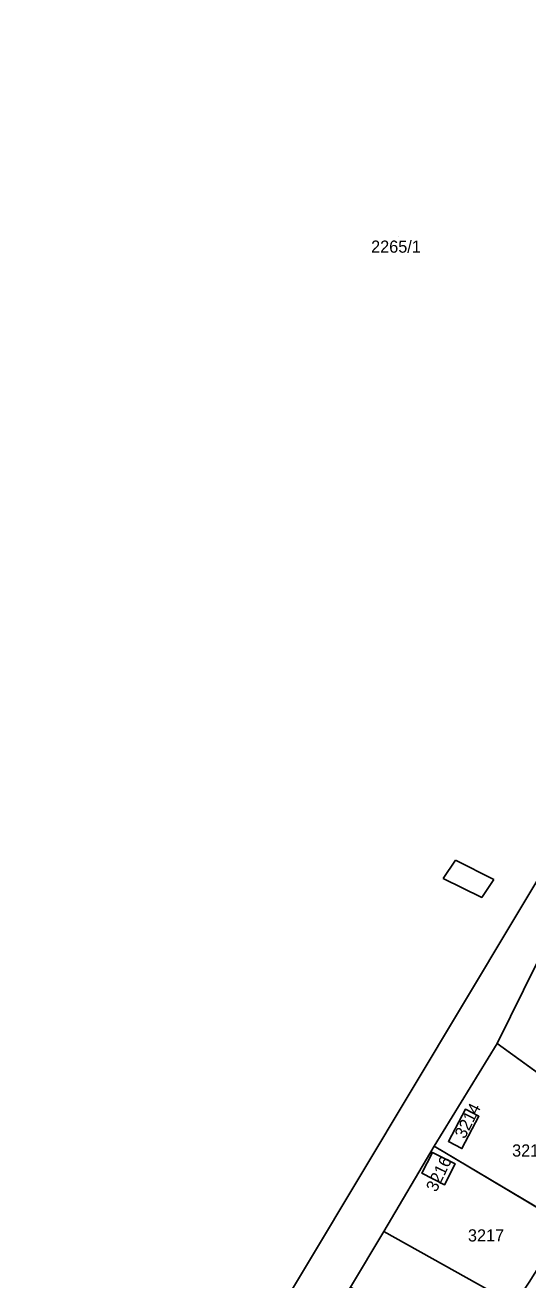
# Model space of a CAD drawing. Extents: x -262715 to -259381, y -1237238 to -1231182.
# Drawn here: x -260417.9 to -260335.2, y -1234815.8 to -1234609.3 of the extents above; entities that cross this region are included whole.
import ezdxf

# ---------------------------------------------------------------- set-up
doc = ezdxf.new("R2010")
doc.units = 0
for name, color, linetype in [('body_kn', 7, 'Continuous'), ('kladpar_druhypozemkov', 7, 'Continuous'), ('kladpar_hranice', 7, 'Continuous'), ('kladpar_parcelnecisla', 7, 'Continuous'), ('kladpar_plochy', 7, 'Continuous'), ('zappar_hrandruhpozemk', 7, 'Continuous')]:
    doc.layers.add(name, color=color, linetype=linetype)

msp = doc.modelspace()

# ---------------------------------------------------------------- linework, layer by layer
at = {"layer": 'body_kn'}
for p, q in [((-260347.12, -1234746.73), (-260347.12, -1234746.73)), ((-260349.13, -1234749.74), (-260349.13, -1234749.74)), ((-260349.13, -1234749.74), (-260349.13, -1234749.74)), ((-260340.78, -1234749.91), (-260340.78, -1234749.91)), ((-260342.79, -1234752.84), (-260342.79, -1234752.84)), ((-260340.27, -1234776.87), (-260340.27, -1234776.87)), ((-260345.46, -1234787.69), (-260345.46, -1234787.69)), ((-260343.25, -1234788.85), (-260343.25, -1234788.85)), ((-260343.25, -1234788.85), (-260343.25, -1234788.85)), ((-260350.61, -1234793.77), (-260350.61, -1234793.77)), ((-260348.27, -1234792.99), (-260348.27, -1234792.99)), ((-260346.04, -1234794.16), (-260346.04, -1234794.16)), ((-260350.88, -1234794.8), (-260350.88, -1234794.8)), ((-260352.62, -1234798.23), (-260352.62, -1234798.23)), ((-260347.16, -1234796.69), (-260347.16, -1234796.69)), ((-260347.16, -1234796.69), (-260347.16, -1234796.69)), ((-260348.91, -1234800.13), (-260348.91, -1234800.13)), ((-260358.88, -1234807.81), (-260358.88, -1234807.81))]:
    msp.add_line(p, q, dxfattribs=at)
at = {"layer": 'kladpar_druhypozemkov'}
for p, q in [((-260356.52, -1234644.04), (-260356.52, -1234644.04)), ((-260346.2, -1234790.55), (-260346.2, -1234790.55)), ((-260335.39, -1234793.93), (-260335.39, -1234793.93)), ((-260349.78, -1234796.33), (-260349.78, -1234796.33)), ((-260342.69, -1234807.98), (-260342.69, -1234807.98))]:
    msp.add_line(p, q, dxfattribs=at)
at = {"layer": 'kladpar_hranice'}
msp.add_line((-260350.61, -1234793.77), (-260329.01, -1234806.64), dxfattribs=at)
for points in [[(-260438.18, -1234921.93), (-260405.11, -1234869.26), (-260320.46, -1234727.99), (-260307.06, -1234703.74), (-260289.89, -1234668.17), (-260269.07, -1234633.21), (-260257.25, -1234614.28), (-260247.18, -1234592.56)], [(-260247.18, -1234592.56), (-260257.25, -1234614.28), (-260269.07, -1234633.21), (-260289.89, -1234668.17), (-260307.06, -1234703.74), (-260320.46, -1234727.99), (-260405.11, -1234869.26), (-260438.18, -1234921.93)], [(-260237.19, -1234606.74), (-260245.13, -1234621.3), (-260249.42, -1234624.99), (-260258.36, -1234640.31), (-260267.1, -1234654.35), (-260276.09, -1234669.55), (-260285.84, -1234683.41), (-260295.4, -1234699.22), (-260304.54, -1234713.8), (-260312.58, -1234728.47), (-260322.65, -1234746.46), (-260325.65, -1234747.88), (-260326.96, -1234750.75), (-260333.72, -1234763.65), (-260340.27, -1234776.87), (-260350.61, -1234793.77), (-260358.88, -1234807.81), (-260364.39, -1234816.99), (-260371.69, -1234829.65), (-260381.66, -1234846.55), (-260388.32, -1234857.6), (-260403.05, -1234882.27), (-260399.94, -1234883.36), (-260433.36, -1234917.83)], [(-260311.82, -1234777.47), (-260315.8, -1234784.42), (-260320.25, -1234791.35), (-260340.27, -1234776.87), (-260333.72, -1234763.65), (-260311.82, -1234777.47)], [(-260350.61, -1234793.77), (-260340.27, -1234776.87), (-260320.25, -1234791.35)], [(-260348.27, -1234792.99), (-260346.04, -1234794.16), (-260343.25, -1234788.85), (-260345.46, -1234787.69), (-260348.27, -1234792.99)], [(-260343.25, -1234788.85), (-260346.04, -1234794.16), (-260348.27, -1234792.99), (-260345.46, -1234787.69), (-260343.25, -1234788.85)], [(-260320.25, -1234791.35), (-260323.75, -1234798.16), (-260329.01, -1234806.64), (-260350.61, -1234793.77)], [(-260329.01, -1234806.64), (-260334.99, -1234816.12), (-260337.41, -1234819.82), (-260358.88, -1234807.81), (-260350.61, -1234793.77)], [(-260350.88, -1234794.8), (-260352.62, -1234798.23), (-260348.91, -1234800.13), (-260347.16, -1234796.69), (-260350.88, -1234794.8)], [(-260347.16, -1234796.69), (-260348.91, -1234800.13), (-260352.62, -1234798.23), (-260350.88, -1234794.8), (-260347.16, -1234796.69)], [(-260337.41, -1234819.82), (-260341.84, -1234829.57), (-260364.39, -1234816.99), (-260358.88, -1234807.81), (-260337.41, -1234819.82)]]:
    msp.add_lwpolyline(points, dxfattribs=at)
at = {"layer": 'kladpar_plochy'}
for p, q in [((-260350.61, -1234793.77), (-260340.27, -1234776.87)), ((-260340.27, -1234776.87), (-260320.25, -1234791.35)), ((-260345.46, -1234787.69), (-260348.27, -1234792.99)), ((-260343.25, -1234788.85), (-260345.46, -1234787.69)), ((-260346.04, -1234794.16), (-260343.25, -1234788.85)), ((-260358.88, -1234807.81), (-260350.61, -1234793.77)), ((-260329.01, -1234806.64), (-260350.61, -1234793.77)), ((-260350.61, -1234793.77), (-260329.01, -1234806.64)), ((-260348.27, -1234792.99), (-260346.04, -1234794.16)), ((-260350.88, -1234794.8), (-260352.62, -1234798.23)), ((-260347.16, -1234796.69), (-260350.88, -1234794.8)), ((-260352.62, -1234798.23), (-260348.91, -1234800.13)), ((-260348.91, -1234800.13), (-260347.16, -1234796.69)), ((-260337.41, -1234819.82), (-260358.88, -1234807.81))]:
    msp.add_line(p, q, dxfattribs=at)
for points in [[(-260438.18, -1234921.93), (-260405.11, -1234869.26), (-260320.46, -1234727.99), (-260307.06, -1234703.74), (-260289.89, -1234668.17), (-260269.07, -1234633.21), (-260257.25, -1234614.28), (-260247.18, -1234592.56)], [(-260247.18, -1234592.56), (-260257.25, -1234614.28), (-260269.07, -1234633.21), (-260289.89, -1234668.17), (-260307.06, -1234703.74), (-260320.46, -1234727.99), (-260405.11, -1234869.26), (-260438.18, -1234921.93)], [(-260237.19, -1234606.74), (-260245.13, -1234621.3), (-260249.42, -1234624.99), (-260258.36, -1234640.31), (-260267.1, -1234654.35), (-260276.09, -1234669.55), (-260285.84, -1234683.41), (-260295.4, -1234699.22), (-260304.54, -1234713.8), (-260312.58, -1234728.47), (-260322.65, -1234746.46), (-260325.65, -1234747.88), (-260326.96, -1234750.75), (-260333.72, -1234763.65), (-260340.27, -1234776.87), (-260350.61, -1234793.77), (-260358.88, -1234807.81), (-260364.39, -1234816.99), (-260371.69, -1234829.65), (-260381.66, -1234846.55), (-260388.32, -1234857.6), (-260403.05, -1234882.27), (-260399.94, -1234883.36), (-260433.36, -1234917.83)]]:
    msp.add_lwpolyline(points, dxfattribs=at)
for points in [[(-260311.82, -1234777.47), (-260315.8, -1234784.42), (-260320.25, -1234791.35), (-260340.27, -1234776.87), (-260333.72, -1234763.65)], [(-260343.25, -1234788.85), (-260346.04, -1234794.16), (-260348.27, -1234792.99), (-260345.46, -1234787.69)], [(-260347.16, -1234796.69), (-260348.91, -1234800.13), (-260352.62, -1234798.23), (-260350.88, -1234794.8)], [(-260337.41, -1234819.82), (-260341.84, -1234829.57), (-260364.39, -1234816.99), (-260358.88, -1234807.81)]]:
    msp.add_lwpolyline(points, close=True, dxfattribs=at)
at = {"layer": 'zappar_hrandruhpozemk'}
for p, q in [((-260349.13, -1234749.74), (-260347.12, -1234746.73)), ((-260347.12, -1234746.73), (-260340.78, -1234749.91))]:
    msp.add_line(p, q, dxfattribs=at)
msp.add_lwpolyline([(-260340.78, -1234749.91), (-260342.79, -1234752.84), (-260349.13, -1234749.74)], dxfattribs=at)

# ---------------------------------------------------------------- texts
at = {"layer": 'kladpar_parcelnecisla'}
for s, p in [('2265/1', (-260360.99, -1234646.76)), ('3215', (-260337.79, -1234795.48)), ('3217', (-260345.06, -1234809.45))]:
    msp.add_text(s, height=2, dxfattribs=at).set_placement(p)
for s, rotation, p in [('3214', 63, (-260345.58, -1234792.68)), ('3216', 64, (-260350.27, -1234801.44))]:
    msp.add_text(s, height=2, rotation=rotation, dxfattribs=at).set_placement(p)

doc.saveas('drawing.dxf')
